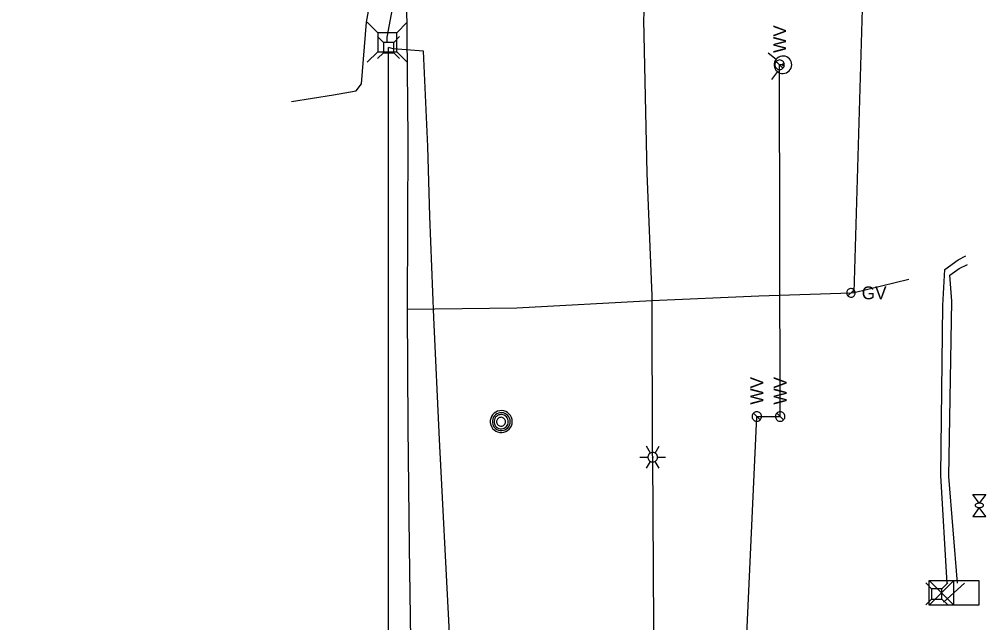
# Model space of a CAD drawing. Extents: x 596028 to 606371, y 330010 to 403088.
# Drawn here: x 601616 to 601905.7, y 402400 to 402580.9 of the extents above; entities that cross this region are included whole.
import ezdxf

# ---------------------------------------------------------------- set-up
doc = ezdxf.new("R2010")
doc.units = 0
for name, color, linetype in [('E_LTG', 7, 'Continuous'), ('E_SIG', 7, 'Continuous'), ('E_UTL_AG_Bold', 7, 'Continuous'), ('E_UTL_E_Bold', 7, 'Continuous'), ('E_UTL_E_UG', 7, 'Continuous'), ('E_UTL_FO_UG', 7, 'Continuous'), ('E_UTL_G', 7, 'Continuous'), ('E_UTL_G_UG', 7, 'Continuous'), ('E_UTL_MH', 7, 'Continuous'), ('E_UTL_TV_UG', 7, 'Continuous'), ('E_UTL_W', 7, 'Continuous'), ('E_UTL_W_UG', 7, 'Continuous'), ('E_UTL_WHydrant', 7, 'Continuous')]:
    doc.layers.add(name, color=color, linetype=linetype)

msp = doc.modelspace()

# ---------------------------------------------------------------- linework, layer by layer
at = {"layer": 'E_LTG'}
for points in [[(601805.16, 402450.85), (601803.97, 402452.91)], [(601807.3, 402449.61), (601807.28, 402449.88), (601807.2, 402450.15), (601807.08, 402450.39), (601806.91, 402450.6), (601806.7, 402450.78), (601806.47, 402450.91), (601806.21, 402451), (601805.94, 402451.04), (601805.67, 402451.03), (601805.41, 402450.96), (601805.16, 402450.85), (601804.94, 402450.69), (601804.75, 402450.5), (601804.6, 402450.27), (601804.5, 402450.02), (601804.45, 402449.75), (601804.45, 402449.48), (601804.5, 402449.21), (601804.6, 402448.96), (601804.75, 402448.73), (601804.94, 402448.53), (601805.16, 402448.38), (601805.41, 402448.26), (601805.67, 402448.2), (601805.94, 402448.19), (601806.21, 402448.23), (601806.47, 402448.31), (601806.7, 402448.45), (601806.91, 402448.63), (601807.08, 402448.84), (601807.2, 402449.08), (601807.28, 402449.34), (601807.3, 402449.61)], [(601807.3, 402449.61), (601807.28, 402449.88), (601807.2, 402450.15), (601807.08, 402450.39), (601806.91, 402450.6), (601806.7, 402450.78), (601806.47, 402450.91), (601806.21, 402451), (601805.94, 402451.04), (601805.67, 402451.03), (601805.41, 402450.96), (601805.16, 402450.85), (601804.94, 402450.69), (601804.75, 402450.5), (601804.6, 402450.27), (601804.5, 402450.02), (601804.45, 402449.75), (601804.45, 402449.48), (601804.5, 402449.21), (601804.6, 402448.96), (601804.75, 402448.73), (601804.94, 402448.53), (601805.16, 402448.38), (601805.41, 402448.26), (601805.67, 402448.2), (601805.94, 402448.19), (601806.21, 402448.23), (601806.47, 402448.31), (601806.7, 402448.45), (601806.91, 402448.63), (601807.08, 402448.84), (601807.2, 402449.08), (601807.28, 402449.34), (601807.3, 402449.61)], [(601807.3, 402449.61), (601807.28, 402449.88), (601807.2, 402450.15), (601807.08, 402450.39), (601806.91, 402450.6), (601806.7, 402450.78), (601806.47, 402450.91), (601806.21, 402451), (601805.94, 402451.04), (601805.67, 402451.03), (601805.41, 402450.96), (601805.16, 402450.85), (601804.94, 402450.69), (601804.75, 402450.5), (601804.6, 402450.27), (601804.5, 402450.02), (601804.45, 402449.75), (601804.45, 402449.48), (601804.5, 402449.21), (601804.6, 402448.96), (601804.75, 402448.73), (601804.94, 402448.53), (601805.16, 402448.38), (601805.41, 402448.26), (601805.67, 402448.2), (601805.94, 402448.19), (601806.21, 402448.23), (601806.47, 402448.31), (601806.7, 402448.45), (601806.91, 402448.63), (601807.08, 402448.84), (601807.2, 402449.08), (601807.28, 402449.34), (601807.3, 402449.61)], [(601806.59, 402450.85), (601807.78, 402452.91)], [(601802.06, 402449.61), (601804.44, 402449.61)], [(601803.97, 402446.31), (601805.16, 402448.38)], [(601805.99, 402449.61), (601805.99, 402449.64), (601805.98, 402449.66), (601805.97, 402449.68), (601805.96, 402449.7), (601805.94, 402449.71), (601805.92, 402449.72), (601805.9, 402449.73), (601805.88, 402449.73), (601805.86, 402449.73), (601805.83, 402449.73), (601805.81, 402449.72), (601805.8, 402449.7), (601805.78, 402449.69), (601805.77, 402449.67), (601805.76, 402449.65), (601805.75, 402449.63), (601805.75, 402449.6), (601805.76, 402449.58), (601805.77, 402449.56), (601805.78, 402449.54), (601805.8, 402449.52), (601805.81, 402449.51), (601805.83, 402449.5), (601805.86, 402449.5), (601805.88, 402449.5), (601805.9, 402449.5), (601805.92, 402449.51), (601805.94, 402449.52), (601805.96, 402449.53), (601805.97, 402449.55), (601805.98, 402449.57), (601805.99, 402449.59), (601805.99, 402449.61)], [(601807.78, 402446.31), (601806.59, 402448.38)], [(601807.3, 402449.61), (601809.68, 402449.61)]]:
    msp.add_lwpolyline(points, dxfattribs=at)
at = {"layer": 'E_SIG'}
for points in [[(601888.71, 402405.27), (601888.71, 402412.69)], [(601888.71, 402412.69), (601903.56, 402412.69)], [(601896.13, 402412.69), (601888.71, 402405.27)], [(601888.71, 402412.69), (601896.13, 402405.27)], [(601896.13, 402405.27), (601896.13, 402412.69)], [(601903.56, 402412.69), (601903.56, 402405.27)], [(601896.13, 402408.98), (601896.13, 402408.98)], [(601903.56, 402405.27), (601888.71, 402405.27)]]:
    msp.add_lwpolyline(points, dxfattribs=at)
at = {"layer": 'E_UTL_AG_Bold'}
for points in [[(601723.51, 402576.86), (601720.32, 402580.05)], [(601729.14, 402576.86), (601732.32, 402580.05)], [(601725.18, 402574.03), (601723.43, 402575.78)], [(601729.14, 402576.86), (601723.51, 402576.86)], [(601723.51, 402576.86), (601723.51, 402571.23)], [(601728.28, 402574.03), (601730.03, 402575.78)], [(601729.14, 402571.23), (601729.14, 402576.86)], [(601728.28, 402574.03), (601725.18, 402574.03)], [(601725.18, 402574.03), (601725.18, 402570.93)], [(601728.28, 402570.93), (601728.28, 402574.03)], [(601723.51, 402571.23), (601720.32, 402568.05)], [(601725.18, 402570.93), (601723.43, 402569.18)], [(601723.51, 402571.23), (601729.14, 402571.23)], [(601725.18, 402570.93), (601728.28, 402570.93)], [(601728.28, 402570.93), (601730.03, 402569.18)], [(601729.14, 402571.23), (601732.32, 402568.05)], [(601889.44, 402410.15), (601887.69, 402411.9)], [(601892.54, 402410.15), (601889.44, 402410.15)], [(601889.44, 402410.15), (601889.44, 402407.05)], [(601892.54, 402410.15), (601894.29, 402411.9)], [(601892.54, 402407.05), (601892.54, 402410.15)], [(601889.44, 402407.05), (601887.69, 402405.3)], [(601889.44, 402407.05), (601892.54, 402407.05)], [(601892.54, 402407.05), (601894.29, 402405.3)]]:
    msp.add_lwpolyline(points, dxfattribs=at)
at = {"layer": 'E_UTL_E_Bold'}
for points in [[(601901.85, 402438.48), (601905.66, 402438.48)], [(601903.75, 402435.82), (601901.85, 402438.48)], [(601905.66, 402438.48), (601903.75, 402435.82)], [(601903.75, 402434.55), (601901.85, 402431.88)], [(601905.02, 402435.18), (601905, 402435.3), (601904.93, 402435.42), (601904.82, 402435.53), (601904.67, 402435.62), (601904.49, 402435.7), (601904.28, 402435.76), (601904.05, 402435.8), (601903.81, 402435.82), (601903.57, 402435.81), (601903.34, 402435.78), (601903.12, 402435.73), (601902.92, 402435.66), (601902.75, 402435.58), (601902.62, 402435.48), (601902.53, 402435.36), (601902.49, 402435.24), (601902.49, 402435.12), (601902.53, 402435.01), (601902.62, 402434.89), (601902.75, 402434.79), (601902.92, 402434.7), (601903.12, 402434.63), (601903.34, 402434.58), (601903.57, 402434.56), (601903.81, 402434.55), (601904.05, 402434.57), (601904.28, 402434.61), (601904.49, 402434.67), (601904.67, 402434.75), (601904.82, 402434.84), (601904.93, 402434.95), (601905, 402435.06), (601905.02, 402435.18)], [(601905.66, 402431.88), (601903.75, 402434.55)], [(601901.85, 402431.88), (601905.66, 402431.88)]]:
    msp.add_lwpolyline(points, dxfattribs=at)
at = {"layer": 'E_UTL_E_UG'}
for points in [[(601806.36, 402365.58), (601805.87, 402449.61), (601805.8, 402450.34), (601805.68, 402498.02), (601804.22, 402534.77), (601803.24, 402580.72), (601803.38, 402585.13), (601803.25, 402585.63), (601802.06, 402652.96), (601801.11, 402712.24), (601801.64, 402718.49), (601801.82, 402718.98), (601801.04, 402732.22), (601800.21, 402774.68), (601798.94, 402802.62), (601797.21, 402848.07), (601797.91, 402854.48), (601797.57, 402855.08), (601793.82, 402883.09), (601790.91, 402921.41), (601788.38, 402963.04), (601790.14, 402985.01), (601791.84, 402990.81)], [(601697.6, 402556.31), (601710.18, 402558.25), (601716.98, 402559.53), (601718.59, 402561.62), (601720.05, 402580.13), (601725.52, 402609.65), (601729.85, 402639.79), (601731.96, 402661.2), (601730.69, 402701.49), (601730.95, 402706.67), (601732.21, 402708.39), (601734.23, 402708.94), (601747.33, 402708.45), (601798.54, 402707.03), (601804.89, 402706.06), (601847.23, 402707.49), (601862.98, 402709.05), (601864.61, 402709.5), (601865.22, 402710.83), (601865.67, 402718.86), (601864.86, 402752.9)], [(601894.16, 402411.71), (601892.2, 402444.14), (601892.78, 402495.1), (601893.42, 402505.9), (601897.4, 402508.86), (601899.72, 402510)], [(601897.22, 402411.8), (601894.61, 402443.83), (601895.47, 402496.41), (601894.94, 402504.19), (601897.7, 402506.26), (601900.21, 402507.4)]]:
    msp.add_lwpolyline(points, dxfattribs=at)
at = {"layer": 'E_UTL_FO_UG'}
msp.add_lwpolyline([(601725.69, 402194.26), (601718.21, 402341.52), (601726.73, 402377.71), (601726.73, 402572.48)], dxfattribs=at)
at = {"layer": 'E_UTL_G'}
for points in [[(601866.59, 402498.91), (601866.56, 402499.15), (601866.49, 402499.38), (601866.38, 402499.6), (601866.23, 402499.79), (601866.05, 402499.95), (601865.84, 402500.07), (601865.6, 402500.15), (601865.36, 402500.19), (601865.12, 402500.18), (601864.88, 402500.12), (601864.66, 402500.02), (601864.46, 402499.88), (601864.29, 402499.7), (601864.16, 402499.5), (601864.07, 402499.27), (601864.02, 402499.03), (601864.02, 402498.79), (601864.07, 402498.55), (601864.16, 402498.32), (601864.29, 402498.11), (601864.46, 402497.94), (601864.66, 402497.8), (601864.88, 402497.69), (601865.12, 402497.64), (601865.36, 402497.63), (601865.6, 402497.66), (601865.84, 402497.74), (601866.05, 402497.86), (601866.23, 402498.02), (601866.38, 402498.21), (601866.49, 402498.43), (601866.56, 402498.66), (601866.59, 402498.91)], [(601864.39, 402498), (601866.21, 402499.81)]]:
    msp.add_lwpolyline(points, dxfattribs=at)
at = {"layer": 'E_UTL_G_UG'}
for points in [[(601732.38, 402493.99), (601732.62, 402545.22), (601732.16, 402586.38), (601732.73, 402619.7), (601734.04, 402649.94), (601734.62, 402696.33), (601732.78, 402748.12), (601734.16, 402812.26), (601736.45, 402848.52), (601737.68, 402879.81), (601740.49, 402934.32), (601740.49, 402941.73), (601740.6, 402943.41)], [(601866.25, 402498.98), (601871.24, 402669.06)], [(601733.35, 402312.62), (601734.13, 402340.38), (601733.95, 402355.13), (601733.99, 402363.49), (601734.42, 402363.73), (601733.62, 402380.96), (601732.97, 402422.65), (601732.59, 402458.7), (601732.38, 402493.99), (601765.16, 402494.42), (601805.63, 402496.62), (601837.64, 402498.05), (601865.38, 402498.92), (601866.25, 402498.98), (601882.58, 402503.03)]]:
    msp.add_lwpolyline(points, dxfattribs=at)
at = {"layer": 'E_UTL_MH'}
for points in [[(601763.78, 402460.3), (601763.72, 402460.92), (601763.54, 402461.52), (601763.25, 402462.08), (601762.86, 402462.57), (601762.39, 402462.99), (601761.85, 402463.3), (601761.25, 402463.5), (601760.63, 402463.59), (601760.01, 402463.56), (601759.4, 402463.42), (601758.83, 402463.16), (601758.32, 402462.79), (601757.88, 402462.34), (601757.54, 402461.81), (601757.31, 402461.23), (601757.19, 402460.61), (601757.19, 402459.98), (601757.31, 402459.37), (601757.54, 402458.79), (601757.88, 402458.26), (601758.32, 402457.8), (601758.83, 402457.44), (601759.4, 402457.18), (601760.01, 402457.03), (601760.63, 402457), (601761.25, 402457.09), (601761.85, 402457.3), (601762.39, 402457.61), (601762.86, 402458.02), (601763.25, 402458.51), (601763.54, 402459.07), (601763.72, 402459.67), (601763.78, 402460.3)], [(601763.16, 402460.29), (601763.11, 402460.8), (601762.97, 402461.29), (601762.74, 402461.74), (601762.42, 402462.14), (601762.04, 402462.47), (601761.6, 402462.73), (601761.12, 402462.89), (601760.61, 402462.97), (601760.1, 402462.94), (601759.61, 402462.82), (601759.15, 402462.61), (601758.73, 402462.32), (601758.38, 402461.95), (601758.1, 402461.52), (601757.92, 402461.05), (601757.82, 402460.55), (601757.82, 402460.04), (601757.92, 402459.54), (601758.1, 402459.07), (601758.38, 402458.64), (601758.73, 402458.27), (601759.15, 402457.97), (601759.61, 402457.76), (601760.1, 402457.64), (601760.61, 402457.62), (601761.12, 402457.69), (601761.6, 402457.86), (601762.04, 402458.11), (601762.42, 402458.45), (601762.74, 402458.85), (601762.97, 402459.3), (601763.11, 402459.79), (601763.16, 402460.29)], [(601762.6, 402460.26), (601762.56, 402460.67), (601762.45, 402461.06), (601762.26, 402461.42), (601762.01, 402461.73), (601761.7, 402462), (601761.35, 402462.2), (601760.97, 402462.33), (601760.57, 402462.39), (601760.17, 402462.37), (601759.77, 402462.28), (601759.4, 402462.11), (601759.07, 402461.87), (601758.8, 402461.58), (601758.58, 402461.24), (601758.43, 402460.86), (601758.35, 402460.47), (601758.35, 402460.06), (601758.43, 402459.66), (601758.58, 402459.29), (601758.8, 402458.95), (601759.07, 402458.66), (601759.4, 402458.42), (601759.77, 402458.25), (601760.17, 402458.16), (601760.57, 402458.14), (601760.97, 402458.2), (601761.35, 402458.33), (601761.7, 402458.53), (601762.01, 402458.8), (601762.26, 402459.11), (601762.45, 402459.47), (601762.56, 402459.86), (601762.6, 402460.26)], [(601761.74, 402460.25), (601761.72, 402460.5), (601761.65, 402460.74), (601761.53, 402460.97), (601761.37, 402461.17), (601761.18, 402461.33), (601760.96, 402461.46), (601760.72, 402461.54), (601760.47, 402461.58), (601760.22, 402461.57), (601759.97, 402461.51), (601759.74, 402461.4), (601759.54, 402461.26), (601759.36, 402461.07), (601759.23, 402460.86), (601759.13, 402460.62), (601759.08, 402460.38), (601759.08, 402460.12), (601759.13, 402459.87), (601759.23, 402459.64), (601759.36, 402459.43), (601759.54, 402459.24), (601759.74, 402459.1), (601759.97, 402458.99), (601760.22, 402458.93), (601760.47, 402458.92), (601760.72, 402458.95), (601760.96, 402459.04), (601761.18, 402459.16), (601761.37, 402459.33), (601761.53, 402459.53), (601761.65, 402459.75), (601761.72, 402460), (601761.74, 402460.25)]]:
    msp.add_lwpolyline(points, dxfattribs=at)
at = {"layer": 'E_UTL_TV_UG'}
for points in [[(601726.32, 402574.05), (601726.29, 402575.59), (601728.16, 402585.67), (601729.37, 402605.06), (601729.81, 402628.96), (601730.98, 402652.32), (601729.88, 402680.5), (601729.88, 402683.03), (601730.79, 402684.31), (601734.41, 402684.26), (601747.84, 402684.68), (601773.1, 402684.3), (601795.92, 402684.58), (601807.22, 402685.31), (601842.18, 402685.08), (601861.72, 402685.14), (601863.38, 402685.07), (601859.29, 402687.08), (601854.55, 402697.3), (601854.73, 402722.82), (601854.3, 402749.12)], [(601616.05, 402317.9), (601665.84, 402317.9), (601679.72, 402317.99), (601690.36, 402319.77), (601704.01, 402325.14), (601715.03, 402328.76), (601734.58, 402344.85), (601744.26, 402357.41), (601744.6, 402377.69), (601744.82, 402398.71), (601742, 402454.97), (601740.26, 402491.54), (601739.06, 402521.88), (601738.49, 402542.77), (601737.15, 402571.35), (601728.06, 402572.05), (601726.73, 402572.48)]]:
    msp.add_lwpolyline(points, dxfattribs=at)
at = {"layer": 'E_UTL_W'}
for points in [[(601843.9, 402568.74), (601843.63, 402568.71), (601843.37, 402568.63), (601843.13, 402568.51), (601842.91, 402568.34), (601842.74, 402568.14), (601842.6, 402567.9), (601842.51, 402567.65), (601842.47, 402567.38), (601842.49, 402567.11), (601842.55, 402566.84), (601842.66, 402566.6), (601842.82, 402566.38), (601843.02, 402566.19), (601843.24, 402566.04), (601843.5, 402565.94), (601843.76, 402565.89), (601844.03, 402565.89), (601844.3, 402565.94), (601844.55, 402566.04), (601844.78, 402566.19), (601844.98, 402566.38), (601845.13, 402566.6), (601845.25, 402566.84), (601845.31, 402567.11), (601845.32, 402567.38), (601845.28, 402567.65), (601845.2, 402567.9), (601845.06, 402568.14), (601844.88, 402568.34), (601844.67, 402568.51), (601844.43, 402568.63), (601844.17, 402568.71), (601843.9, 402568.74)], [(601844.91, 402566.3), (601842.89, 402568.32)], [(601837.07, 402463.25), (601836.8, 402463.22), (601836.54, 402463.15), (601836.3, 402463.02), (601836.08, 402462.86), (601835.91, 402462.65), (601835.77, 402462.42), (601835.68, 402462.16), (601835.64, 402461.89), (601835.66, 402461.62), (601835.72, 402461.36), (601835.83, 402461.11), (601835.99, 402460.89), (601836.19, 402460.7), (601836.41, 402460.56), (601836.67, 402460.46), (601836.93, 402460.4), (601837.2, 402460.4), (601837.47, 402460.46), (601837.72, 402460.56), (601837.95, 402460.7), (601838.15, 402460.89), (601838.3, 402461.11), (601838.42, 402461.36), (601838.48, 402461.62), (601838.49, 402461.89), (601838.45, 402462.16), (601838.37, 402462.42), (601838.23, 402462.65), (601838.05, 402462.86), (601837.84, 402463.02), (601837.6, 402463.15), (601837.34, 402463.22), (601837.07, 402463.25)], [(601838.08, 402460.81), (601836.06, 402462.83)], [(601844.07, 402463.25), (601843.8, 402463.22), (601843.54, 402463.15), (601843.3, 402463.02), (601843.08, 402462.86), (601842.91, 402462.65), (601842.77, 402462.42), (601842.68, 402462.16), (601842.64, 402461.89), (601842.66, 402461.62), (601842.72, 402461.36), (601842.83, 402461.11), (601842.99, 402460.89), (601843.19, 402460.7), (601843.41, 402460.56), (601843.67, 402460.46), (601843.93, 402460.4), (601844.2, 402460.4), (601844.47, 402460.46), (601844.72, 402460.56), (601844.95, 402460.7), (601845.15, 402460.89), (601845.3, 402461.11), (601845.42, 402461.36), (601845.48, 402461.62), (601845.49, 402461.89), (601845.45, 402462.16), (601845.37, 402462.42), (601845.23, 402462.65), (601845.05, 402462.86), (601844.84, 402463.02), (601844.6, 402463.15), (601844.34, 402463.22), (601844.07, 402463.25)], [(601845.08, 402460.81), (601843.06, 402462.83)]]:
    msp.add_lwpolyline(points, dxfattribs=at)
at = {"layer": 'E_UTL_W_UG'}
for points in [[(601871.12, 400642.91), (601836.6, 401012.05), (601839.84, 401262.07), (601832.79, 401859.37), (601825.88, 402219.07), (601826.21, 402224.15), (601837.07, 402461.82), (601844.07, 402461.82), (601843.9, 402567.31)], [(601844.9, 402567.31), (601843.9, 402567.31)], [(601899.28, 402411.86), (601892.98, 402406.1)]]:
    msp.add_lwpolyline(points, dxfattribs=at)
at = {"layer": 'E_UTL_WHydrant'}
for points in [[(601842.84, 402568.9), (601840.44, 402570.75)], [(601844.56, 402569.91), (601844.08, 402569.8), (601843.62, 402569.6), (601843.21, 402569.32), (601842.86, 402568.96), (601842.58, 402568.54), (601842.39, 402568.08), (601842.29, 402567.6), (601842.28, 402567.1), (601842.37, 402566.61), (601842.55, 402566.14), (601842.81, 402565.72), (601843.15, 402565.35), (601843.55, 402565.06), (601844.01, 402564.84), (601844.49, 402564.72), (601844.99, 402564.69), (601845.48, 402564.75), (601845.95, 402564.91), (601846.39, 402565.15), (601846.77, 402565.47), (601847.08, 402565.86), (601847.32, 402566.3), (601847.47, 402566.78), (601847.52, 402567.27), (601847.48, 402567.77), (601847.35, 402568.25), (601847.12, 402568.7), (601846.82, 402569.09), (601846.45, 402569.42), (601846.02, 402569.68), (601845.55, 402569.85), (601845.06, 402569.93), (601844.56, 402569.91)], [(601844.87, 402567.51), (601844.84, 402567.5), (601844.8, 402567.48), (601844.77, 402567.46), (601844.74, 402567.44), (601844.72, 402567.4), (601844.71, 402567.37), (601844.7, 402567.33), (601844.7, 402567.29), (601844.7, 402567.26), (601844.72, 402567.22), (601844.74, 402567.19), (601844.76, 402567.16), (601844.8, 402567.14), (601844.83, 402567.12), (601844.87, 402567.11), (601844.9, 402567.11), (601844.94, 402567.11), (601844.98, 402567.13), (601845.01, 402567.14), (601845.04, 402567.17), (601845.07, 402567.2), (601845.08, 402567.23), (601845.09, 402567.27), (601845.1, 402567.31), (601845.1, 402567.34), (601845.09, 402567.38), (601845.07, 402567.42), (601845.05, 402567.45), (601845.02, 402567.47), (601844.98, 402567.49), (601844.95, 402567.5), (601844.91, 402567.51), (601844.87, 402567.51)], [(601843.31, 402565.26), (601841.46, 402562.86)]]:
    msp.add_lwpolyline(points, dxfattribs=at)

# ---------------------------------------------------------------- texts
at = {"layer": 'E_UTL_G'}
msp.add_text('GV', height=3.85, dxfattribs=at).set_placement((601868.51, 402496.98))
at = {"layer": 'E_UTL_W'}
for p in [(601845.82, 402570.87), (601838.99, 402465.39), (601845.99, 402465.39)]:
    msp.add_text('WV', height=3.85, rotation=90, dxfattribs=at).set_placement(p)

doc.saveas('drawing.dxf')
